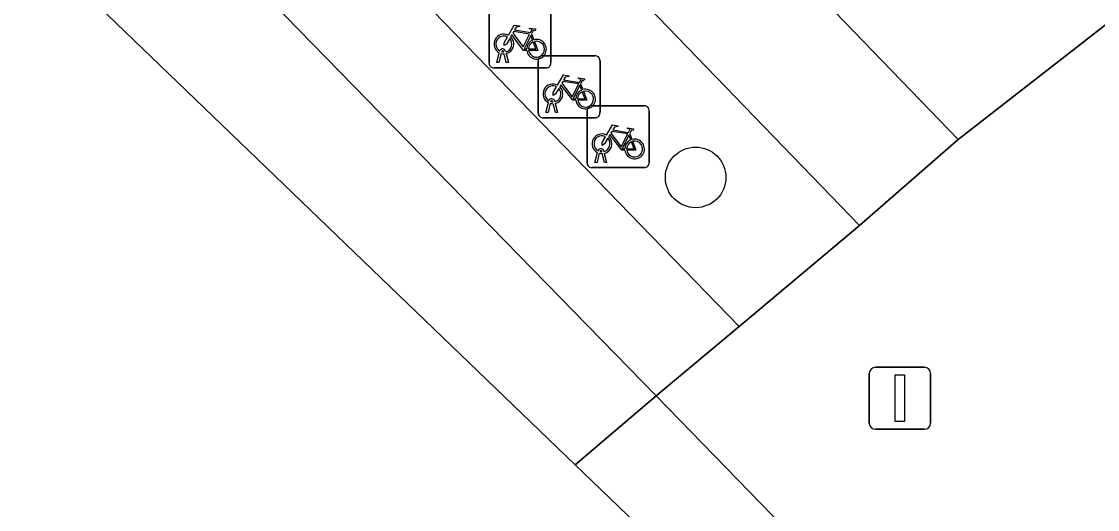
# Model space of a CAD drawing. Extents: x 161087 to 161926, y 382572 to 383873.
# Drawn here: x 161219.67 to 161237.04, y 383157.77 to 383165.64 of the extents above; entities that cross this region are included whole.
import ezdxf

# ---------------------------------------------------------------- set-up
doc = ezdxf.new("R2010")
doc.units = 0
for name, color, linetype in [('IMGEO_Berm_groen', 7, 'Continuous'), ('IMGEO_Berm_open', 7, 'Continuous'), ('IMGEO_Boom', 7, 'Continuous'), ('IMGEO_Fietsenrek', 7, 'Continuous'), ('IMGEO_Fietspad_gesloten', 7, 'Continuous'), ('IMGEO_Rijbaan_lokaal_gesloten', 7, 'Continuous'), ('IMGEO_Rijbaan_lokaal_open', 7, 'Continuous'), ('IMGEO_Verkeersregelinstallatiepaal', 7, 'Continuous'), ('IMGEO_Voetgangersgebied_open', 7, 'Continuous')]:
    doc.layers.add(name, color=color, linetype=linetype)

msp = doc.modelspace()

# ---------------------------------------------------------------- linework, layer by layer
at = {"layer": 'IMGEO_Berm_groen'}
msp.add_lwpolyline([(161200.711, 383192.181), (161199.363, 383190.86), (161200.036, 383190.14), (161210.171, 383179.825), (161223.029, 383166.656), (161229.915, 383159.599), (161231.254, 383160.721)], close=True, dxfattribs=at)
at = {"layer": 'IMGEO_Berm_open'}
msp.add_lwpolyline([(161220.989, 383174.98), (161211.773, 383184.561), (161207.62, 383188.777), (161203.449, 383192.876), (161202.392, 383193.868), (161200.711, 383192.181), (161231.254, 383160.721), (161231.319, 383160.775), (161233.197, 383162.349)], close=True, dxfattribs=at)
at = {"layer": 'IMGEO_Boom'}
msp.add_circle((161230.551, 383163.127), 0.489, dxfattribs=at)
at = {"layer": 'IMGEO_Fietsenrek'}
for p, q in [((161227.215, 383164.97), (161227.215, 383165.811)), ((161227.215, 383165.811), (161227.215, 383164.97)), ((161228.215, 383165.82), (161228.215, 383164.979)), ((161228.215, 383164.979), (161228.215, 383165.82)), ((161227.902, 383165.444), (161227.938, 383165.349)), ((161227.342, 383164.979), (161227.381, 383165.139)), ((161227.411, 383165.127), (161227.376, 383164.979)), ((161227.453, 383165.151), (161227.452, 383165.155)), ((161227.494, 383164.979), (161227.46, 383165.121)), ((161227.484, 383165.162), (161227.485, 383165.155)), ((161227.492, 383165.125), (161227.527, 383164.979)), ((161228.007, 383164.165), (161228.007, 383165.006)), ((161228.007, 383165.006), (161228.007, 383164.165)), ((161228.082, 383165.09), (161228.923, 383165.09)), ((161228.923, 383165.09), (161228.082, 383165.09)), ((161229.007, 383165.015), (161229.007, 383164.174)), ((161229.007, 383164.174), (161229.007, 383165.015)), ((161228.14, 383164.895), (161227.299, 383164.895)), ((161227.299, 383164.895), (161228.14, 383164.895)), ((161227.376, 383164.979), (161227.342, 383164.979)), ((161227.527, 383164.979), (161227.494, 383164.979)), ((161228.694, 383164.639), (161228.73, 383164.544)), ((161228.134, 383164.174), (161228.173, 383164.334)), ((161228.203, 383164.322), (161228.168, 383164.174)), ((161228.245, 383164.346), (161228.244, 383164.35)), ((161228.286, 383164.174), (161228.252, 383164.316)), ((161228.276, 383164.357), (161228.277, 383164.35)), ((161228.284, 383164.32), (161228.319, 383164.174)), ((161228.168, 383164.174), (161228.134, 383164.174)), ((161228.319, 383164.174), (161228.286, 383164.174)), ((161228.799, 383163.359), (161228.799, 383164.2)), ((161228.799, 383164.2), (161228.799, 383163.359)), ((161228.874, 383164.284), (161229.715, 383164.284)), ((161229.715, 383164.284), (161228.874, 383164.284)), ((161229.799, 383164.209), (161229.799, 383163.368)), ((161229.799, 383163.368), (161229.799, 383164.209)), ((161228.932, 383164.09), (161228.091, 383164.09)), ((161228.091, 383164.09), (161228.932, 383164.09)), ((161229.486, 383163.833), (161229.522, 383163.738)), ((161228.926, 383163.368), (161228.965, 383163.528)), ((161228.995, 383163.516), (161228.96, 383163.368)), ((161229.037, 383163.54), (161229.036, 383163.544)), ((161229.078, 383163.368), (161229.044, 383163.51)), ((161229.068, 383163.551), (161229.069, 383163.544)), ((161229.076, 383163.514), (161229.111, 383163.368)), ((161229.724, 383163.284), (161228.883, 383163.284)), ((161228.883, 383163.284), (161229.724, 383163.284)), ((161228.96, 383163.368), (161228.926, 383163.368)), ((161229.111, 383163.368), (161229.078, 383163.368))]:
    msp.add_line(p, q, dxfattribs=at)
for points in [[(161227.528, 383165.421), (161227.623, 383165.585), (161227.709, 383165.571), (161227.711, 383165.562), (161227.655, 383165.551), (161227.628, 383165.506), (161227.884, 383165.465)], [(161227.884, 383165.465), (161227.909, 383165.514), (161227.903, 383165.518), (161227.88, 383165.522), (161227.868, 383165.529), (161227.867, 383165.532), (161227.869, 383165.537), (161227.964, 383165.522), (161227.966, 383165.512), (161227.956, 383165.499), (161227.944, 383165.493), (161227.93, 383165.499), (161227.902, 383165.444)], [(161227.549, 383165.369), (161227.497, 383165.279), (161227.457, 383165.254), (161227.458, 383165.301), (161227.513, 383165.395)], [(161227.824, 383165.177), (161227.774, 383165.177), (161227.583, 383165.428), (161227.564, 383165.396)], [(161227.871, 383165.44), (161227.614, 383165.481), (161227.597, 383165.452), (161227.764, 383165.232), (161227.871, 383165.44)], [(161227.919, 383165.342), (161227.889, 383165.419), (161227.78, 383165.201), (161227.823, 383165.201)], [(161227.853, 383165.201), (161227.973, 383165.2), (161227.929, 383165.314)], [(161227.949, 383165.321), (161228.004, 383165.176), (161227.854, 383165.176)], [(161228.32, 383164.616), (161228.415, 383164.78), (161228.501, 383164.766), (161228.503, 383164.757), (161228.447, 383164.746), (161228.42, 383164.701), (161228.676, 383164.66)], [(161228.663, 383164.635), (161228.406, 383164.676), (161228.389, 383164.647), (161228.556, 383164.427), (161228.663, 383164.635)], [(161228.676, 383164.66), (161228.701, 383164.709), (161228.695, 383164.713), (161228.672, 383164.717), (161228.66, 383164.724), (161228.659, 383164.727), (161228.661, 383164.732), (161228.756, 383164.717), (161228.758, 383164.707), (161228.748, 383164.694), (161228.736, 383164.688), (161228.722, 383164.694), (161228.694, 383164.639)], [(161228.341, 383164.564), (161228.289, 383164.474), (161228.249, 383164.449), (161228.25, 383164.496), (161228.305, 383164.59)], [(161228.616, 383164.372), (161228.566, 383164.372), (161228.375, 383164.623), (161228.356, 383164.591)], [(161228.711, 383164.537), (161228.681, 383164.614), (161228.572, 383164.396), (161228.615, 383164.396)], [(161228.645, 383164.396), (161228.765, 383164.395), (161228.721, 383164.509)], [(161228.741, 383164.516), (161228.796, 383164.371), (161228.646, 383164.371)], [(161229.112, 383163.81), (161229.207, 383163.974), (161229.293, 383163.96), (161229.295, 383163.951), (161229.239, 383163.94), (161229.212, 383163.895), (161229.468, 383163.854)], [(161229.133, 383163.758), (161229.081, 383163.668), (161229.041, 383163.643), (161229.042, 383163.69), (161229.097, 383163.784)], [(161229.408, 383163.566), (161229.358, 383163.566), (161229.167, 383163.817), (161229.148, 383163.785)], [(161229.455, 383163.829), (161229.198, 383163.87), (161229.181, 383163.841), (161229.348, 383163.621), (161229.455, 383163.829)], [(161229.503, 383163.731), (161229.473, 383163.808), (161229.364, 383163.59), (161229.407, 383163.59)], [(161229.468, 383163.854), (161229.493, 383163.903), (161229.487, 383163.907), (161229.464, 383163.911), (161229.452, 383163.918), (161229.451, 383163.921), (161229.453, 383163.926), (161229.548, 383163.911), (161229.55, 383163.901), (161229.54, 383163.888), (161229.528, 383163.882), (161229.514, 383163.888), (161229.486, 383163.833)], [(161229.437, 383163.59), (161229.557, 383163.589), (161229.513, 383163.703)], [(161229.533, 383163.71), (161229.588, 383163.565), (161229.438, 383163.565)]]:
    msp.add_lwpolyline(points, dxfattribs=at)
for centre, radius, start, end in [((161227.455, 383165.28), 0.159, 62.6766, 242.1369), ((161227.455, 383165.28), 0.129, 63.3192, 238.903), ((161227.455, 383165.28), 0.129, 283.6043, 43.4302), ((161227.455, 383165.28), 0.159, 283.5766, 46.6042), ((161227.982, 383165.196), 0.159, 113.3408, 178.3217), ((161227.982, 383165.196), 0.159, 187.0065, 105.7708), ((161227.435, 383165.151), 0.0499, 12.8025, 158.6934), ((161227.435, 383165.151), 0.0174, 12.8025, 163.4502), ((161227.982, 383165.196), 0.129, 113.923, 177.9556), ((161227.982, 383165.196), 0.129, 188.6715, 104.5883), ((161227.455, 383165.28), 0.159, 253.9967, 271.7867), ((161227.455, 383165.28), 0.129, 253.415, 269.0204), ((161228.085, 383165.012), 0.0779, 92.4484, 184.2845), ((161228.085, 383165.012), 0.0779, 92.4484, 184.2845), ((161228.929, 383165.012), 0.0779, 2.4484, 94.2845), ((161228.929, 383165.012), 0.0779, 2.4484, 94.2845), ((161227.293, 383164.973), 0.0779, 182.4484, 274.2845), ((161227.293, 383164.973), 0.0779, 182.4484, 274.2845), ((161228.137, 383164.973), 0.0779, 272.4484, 4.2845), ((161228.137, 383164.973), 0.0779, 272.4484, 4.2845), ((161228.247, 383164.475), 0.159, 62.6766, 242.1369), ((161228.247, 383164.475), 0.129, 63.3192, 238.903), ((161228.247, 383164.475), 0.129, 283.6043, 43.4302), ((161228.247, 383164.475), 0.159, 283.5766, 46.6042), ((161228.774, 383164.391), 0.159, 113.3408, 178.3217), ((161228.774, 383164.391), 0.159, 187.0065, 105.7708), ((161228.774, 383164.391), 0.129, 113.923, 177.9556), ((161228.774, 383164.391), 0.129, 188.6715, 104.5883), ((161228.227, 383164.346), 0.0499, 12.8025, 158.6934), ((161228.247, 383164.475), 0.159, 253.9967, 271.7867), ((161228.227, 383164.346), 0.0174, 12.8025, 163.4502), ((161228.247, 383164.475), 0.129, 253.415, 269.0204), ((161228.085, 383164.168), 0.0779, 182.4484, 274.2845), ((161228.085, 383164.168), 0.0779, 182.4484, 274.2845), ((161228.877, 383164.206), 0.0779, 92.4484, 184.2845), ((161228.877, 383164.206), 0.0779, 92.4484, 184.2845), ((161228.929, 383164.168), 0.0779, 272.4484, 4.2845), ((161228.929, 383164.168), 0.0779, 272.4484, 4.2845), ((161229.721, 383164.206), 0.0779, 2.4484, 94.2845), ((161229.721, 383164.206), 0.0779, 2.4484, 94.2845), ((161229.039, 383163.669), 0.159, 62.6766, 242.1369), ((161229.039, 383163.669), 0.129, 63.3192, 238.903), ((161229.039, 383163.669), 0.159, 283.5766, 46.6042), ((161229.039, 383163.669), 0.129, 283.6043, 43.4302), ((161229.566, 383163.585), 0.159, 113.3408, 178.3217), ((161229.566, 383163.585), 0.159, 187.0065, 105.7708), ((161229.566, 383163.585), 0.129, 113.923, 177.9556), ((161229.566, 383163.585), 0.129, 188.6715, 104.5883), ((161229.019, 383163.54), 0.0499, 12.8025, 158.6934), ((161229.039, 383163.669), 0.159, 253.9967, 271.7867), ((161229.019, 383163.54), 0.0174, 12.8025, 163.4502), ((161229.039, 383163.669), 0.129, 253.415, 269.0204), ((161228.877, 383163.362), 0.0779, 182.4484, 274.2845), ((161228.877, 383163.362), 0.0779, 182.4484, 274.2845), ((161229.721, 383163.362), 0.0779, 272.4484, 4.2845), ((161229.721, 383163.362), 0.0779, 272.4484, 4.2845)]:
    msp.add_arc(centre, radius, start, end, dxfattribs=at)
at = {"layer": 'IMGEO_Fietspad_gesloten'}
msp.add_lwpolyline([(161172.013, 383222.368), (161193.612, 383202.105), (161198.375, 383197.637), (161202.392, 383193.868), (161203.449, 383192.876), (161207.62, 383188.777), (161211.773, 383184.561), (161220.989, 383174.98), (161233.197, 383162.349), (161234.788, 383163.737), (161222.243, 383176.723), (161213.179, 383186.09)], dxfattribs=at)
at = {"layer": 'IMGEO_Rijbaan_lokaal_gesloten'}
for points in [[(161154.548, 383225.576), (161167.308, 383217.444), (161228.606, 383158.489)], [(161228.606, 383158.489), (161229.915, 383159.599), (161223.029, 383166.656), (161210.171, 383179.825), (161200.036, 383190.14), (161199.363, 383190.86), (161190.928, 383199.427), (161186.373, 383204.079), (161181.091, 383209.414), (161179.027, 383211.624), (161175.434, 383215.451), (161170.46, 383220.713)]]:
    msp.add_lwpolyline(points, dxfattribs=at)
at = {"layer": 'IMGEO_Rijbaan_lokaal_open'}
msp.add_lwpolyline([(161235.276, 383151.613), (161236.492, 383152.832), (161234.987, 383154.381), (161229.915, 383159.599), (161228.606, 383158.489), (161233.115, 383154.153)], close=True, dxfattribs=at)
at = {"layer": 'IMGEO_Verkeersregelinstallatiepaal'}
for p, q in [((161233.355, 383159.163), (161233.355, 383159.963)), ((161233.355, 383159.963), (161233.355, 383159.163)), ((161233.455, 383160.063), (161234.245, 383160.063)), ((161234.245, 383160.063), (161233.455, 383160.063)), ((161234.345, 383159.963), (161234.345, 383159.163)), ((161234.345, 383159.163), (161234.345, 383159.963)), ((161234.245, 383159.063), (161233.455, 383159.063)), ((161233.455, 383159.063), (161234.245, 383159.063))]:
    msp.add_line(p, q, dxfattribs=at)
msp.add_lwpolyline([(161233.775, 383159.938), (161233.925, 383159.938), (161233.925, 383159.188), (161233.775, 383159.188), (161233.775, 383159.938)], dxfattribs=at)
for centre, start, end in [((161233.455, 383159.963), 90, 180), ((161233.455, 383159.963), 90, 180), ((161234.245, 383159.963), 0, 90), ((161234.245, 383159.963), 360, 90), ((161233.455, 383159.163), 180, 270), ((161233.455, 383159.163), 180, 270), ((161234.245, 383159.163), 270, 0), ((161234.245, 383159.163), 270, 0)]:
    msp.add_arc(centre, 0.1, start, end, dxfattribs=at)
at = {"layer": 'IMGEO_Voetgangersgebied_open'}
for points in [[(161213.179, 383186.09), (161222.243, 383176.723), (161234.788, 383163.737), (161247.047, 383173.276), (161243.848, 383173.6), (161226.063, 383192.108)], [(161266.225, 383189.236), (161247.047, 383173.276), (161234.788, 383163.737), (161233.197, 383162.349), (161231.319, 383160.775), (161231.254, 383160.721), (161229.915, 383159.599), (161234.987, 383154.381), (161236.492, 383152.832), (161237.96, 383154.174), (161238.837, 383153.269), (161242.001, 383153.229), (161239.46, 383155.862), (161241.034, 383157.27), (161245.087, 383153.075), (161248.463, 383152.913), (161246.206, 383155.197), (161243.155, 383158.284), (161250.478, 383165.598)]]:
    msp.add_lwpolyline(points, dxfattribs=at)

doc.saveas('drawing.dxf')
